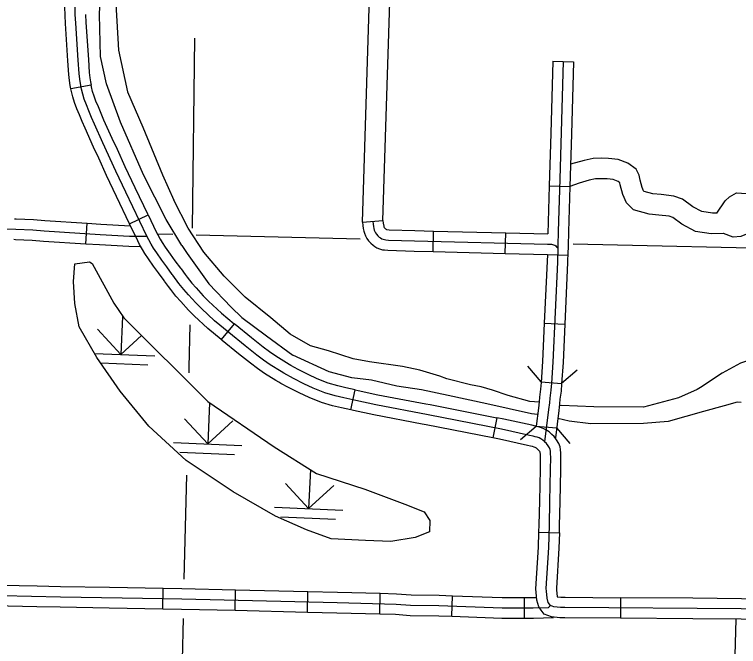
# Model space of a CAD drawing. Extents: x 1196286 to 1268366, y 2040822 to 2082115.
# Drawn here: x 1223766 to 1225749, y 2058695 to 2060426 of the extents above; entities that cross this region are included whole.
import ezdxf

# ---------------------------------------------------------------- set-up
doc = ezdxf.new("R2010")
doc.units = 0
for name, color, linetype in [('60', 7, 'Continuous'), ('61', 7, 'Continuous'), ('62', 7, 'Continuous'), ('Level 1', 7, 'Continuous'), ('Level 69', 7, 'Continuous'), ('Level 71', 7, 'Continuous'), ('Level 72', 7, 'Continuous'), ('Level 73', 7, 'Continuous'), ('Level 74', 7, 'Continuous'), ('Level 83', 7, 'Continuous')]:
    doc.layers.add(name, color=color, linetype=linetype)

msp = doc.modelspace()

# ---------------------------------------------------------------- linework, layer by layer
at = {"layer": '60'}
for points in [[(1224259.2, 2060361.4), (1224252.8, 2059840.8)], [(1224200.2, 2059823.7), (1224160.7, 2059824.8)], [(1224713, 2059811.3), (1224263.4, 2059822)], [(1225944.9, 2059782.2), (1225296.3, 2059797.5)], [(1224246.8, 2059576.2), (1224244.1, 2059459)], [(1224244.1, 2059459), (1224243.7, 2059444.6)], [(1224237.1, 2059164.1), (1224230.4, 2058879.5)], [(1224227.9, 2058772.2), (1224217.3, 2058319.1)]]:
    msp.add_lwpolyline(points, dxfattribs=at)
at = {"layer": '61'}
for p, q in [((1225230.9, 2059957), (1225287.2, 2059955.1)), ((1223961.4, 2059798.4), (1223965, 2059854.6)), ((1224719.3, 2059857.1), (1224775.3, 2059862.4)), ((1224912.4, 2059776.9), (1224913.7, 2059833.2)), ((1225110.3, 2059772.1), (1225111.7, 2059828.4)), ((1225225.6, 2059769.3), (1225281.9, 2059767.5)), ((1225217.2, 2059580.7), (1225273.4, 2059578.2)), ((1225208.6, 2059420.5), (1225264.6, 2059416)), ((1225194.9, 2059298.5), (1225251, 2059293.9)), ((1224172.9, 2058798.5), (1224173.9, 2058854.8)), ((1224370.7, 2058794.2), (1224372, 2058850.4)), ((1224568.6, 2058789.5), (1224569.9, 2058845.7)), ((1224766.5, 2058784.6), (1224767.9, 2058840.8)), ((1224964.1, 2058777.8), (1224966, 2058834)), ((1225162.9, 2058772.8), (1225163.1, 2058829.1))]:
    msp.add_line(p, q, dxfattribs=at)
for points in [[(1225259.7, 2059975.2), (1225255, 2059831.8), (1225254.3, 2059793.6), (1225254.1, 2059786.8)], [(1225230.9, 2059957), (1225226.7, 2059825.6)], [(1225287.2, 2059955.1), (1225283.1, 2059831.1), (1225282.4, 2059792.9), (1225282.2, 2059785.9), (1225281.9, 2059776.4)], [(1222776.1, 2059868.2), (1223008.9, 2059859.1), (1223178.6, 2059854.5), (1223513.3, 2059843.7), (1223633, 2059842.1), (1223769.6, 2059838.5), (1223816.4, 2059836.4), (1223847.5, 2059833.8), (1224000.8, 2059824.1), (1224081, 2059819.5), (1224106.9, 2059818.7), (1224129.2, 2059818.7)], [(1223766.3, 2059866.7), (1223770.6, 2059866.6), (1223818.2, 2059864.5), (1223849.6, 2059861.8), (1223965, 2059854.6)], [(1223965, 2059854.6), (1224002.5, 2059852.2), (1224084.2, 2059847.4)], [(1224719.3, 2059857.1), (1224720.2, 2059848.4), (1224721.3, 2059840.1), (1224722.9, 2059833.2), (1224724.8, 2059827), (1224727.3, 2059820.3), (1224730.9, 2059813.1), (1224735.8, 2059806.6), (1224741.8, 2059799.7), (1224748.2, 2059794.3), (1224753.4, 2059790.8), (1224759, 2059787.3), (1224765.9, 2059784.2), (1224774, 2059781.9), (1224780, 2059781.3), (1224788.7, 2059780.4), (1224860.6, 2059778.2), (1224912.4, 2059776.9)], [(1224747.3, 2059859.7), (1224748.1, 2059851.6), (1224749, 2059845.3), (1224750.1, 2059840.5), (1224751.5, 2059836), (1224753.1, 2059831.6), (1224754.9, 2059828), (1224757.7, 2059824.2), (1224761.6, 2059819.8), (1224765.3, 2059816.7), (1224768.7, 2059814.3), (1224772.2, 2059812.2), (1224775.5, 2059810.7), (1224779.3, 2059809.6), (1224782.9, 2059809.2), (1224790.5, 2059808.5), (1224861.4, 2059806.3), (1225226.3, 2059797.4), (1225233.7, 2059797.2), (1225237, 2059796.9), (1225239.7, 2059796.4), (1225242.2, 2059795.6), (1225245.6, 2059794.1), (1225248.7, 2059792.2), (1225251, 2059790.3), (1225252.9, 2059788.2), (1225254.1, 2059786.8)], [(1224775.3, 2059862.4), (1224776, 2059854.8), (1224776.6, 2059850.5), (1224777.3, 2059847.9), (1224778.1, 2059844.9), (1224778.9, 2059842.9), (1224779, 2059842.8), (1224779.6, 2059841.9), (1224781.3, 2059840), (1224782.3, 2059839.2), (1224784.1, 2059837.9), (1224785.1, 2059837.3), (1224785.8, 2059837.2), (1224792.4, 2059836.5), (1224862.2, 2059834.4), (1224913.7, 2059833.2)], [(1224913.7, 2059833.2), (1225111.7, 2059828.4)], [(1225111.7, 2059828.4), (1225226.7, 2059825.6)], [(1223764.9, 2059810.5), (1223768.7, 2059810.4), (1223814.5, 2059808.4), (1223845.4, 2059805.7), (1223961.4, 2059798.4)], [(1223961.4, 2059798.4), (1223999.1, 2059796.1), (1224079.8, 2059791.4), (1224111.8, 2059790.4)], [(1224912.4, 2059776.9), (1225110.3, 2059772.1)], [(1225254.1, 2059786.8), (1225252.9, 2059748.3), (1225240.7, 2059474.4), (1225236.4, 2059416.5)], [(1225281.9, 2059776.4), (1225281, 2059747.2), (1225273.4, 2059578.2)], [(1225110.3, 2059772.1), (1225225.6, 2059769.3)], [(1225225.6, 2059769.3), (1225217.2, 2059580.7)], [(1225217.2, 2059580.7), (1225212.6, 2059476.1), (1225208.4, 2059418.5), (1225207, 2059400.1), (1225205.1, 2059385.7)], [(1225273.4, 2059578.2), (1225268.7, 2059472.8), (1225264.5, 2059414.4), (1225263, 2059394.2), (1225260.8, 2059378.1)], [(1225236.4, 2059416.5), (1225235, 2059397.2), (1225232, 2059375.3), (1225231, 2059362.7), (1225228.9, 2059344.6), (1225218, 2059256.2)], [(1225205.1, 2059385.7), (1225204.1, 2059378.4), (1225203, 2059365.5), (1225201, 2059347.9), (1225194.9, 2059298.5)], [(1225260.8, 2059378.1), (1225260, 2059372.3), (1225259, 2059359.9), (1225256.8, 2059341.2), (1225247.6, 2059266.3)], [(1224173.9, 2058854.8), (1224224.8, 2058853.9), (1224372, 2058850.4)], [(1224372, 2058850.4), (1224569.9, 2058845.7)], [(1224569.9, 2058845.7), (1224650.5, 2058843.8), (1224767.9, 2058840.8)], [(1224173.4, 2058826.6), (1224224.3, 2058825.8), (1224649.8, 2058815.7), (1224811.1, 2058811.5), (1224851.1, 2058808.5), (1224928.7, 2058807.2), (1225101.5, 2058801.2), (1225186.9, 2058800.9), (1225228.2, 2058801.9), (1225234.2, 2058807.2)], [(1224767.9, 2058840.8), (1224812.5, 2058839.6), (1224852.4, 2058836.6), (1224929.5, 2058835.3), (1224966, 2058834)], [(1224966, 2058834), (1225102.1, 2058829.3), (1225163.1, 2058829.1)], [(1225163.1, 2058829.1), (1225196.4, 2058829)], [(1224172.9, 2058798.5), (1224223.7, 2058797.6), (1224370.7, 2058794.2)], [(1224370.7, 2058794.2), (1224568.6, 2058789.5)], [(1224568.6, 2058789.5), (1224649.1, 2058787.6), (1224766.5, 2058784.6)], [(1224766.5, 2058784.6), (1224809.6, 2058783.4), (1224849.8, 2058780.4), (1224928, 2058779.1), (1224964.1, 2058777.8)], [(1224964.1, 2058777.8), (1225101, 2058773), (1225162.9, 2058772.8)], [(1225162.9, 2058772.8), (1225187.2, 2058772.8), (1225242, 2058774.1)]]:
    msp.add_lwpolyline(points, dxfattribs=at)
at = {"layer": '62'}
for points in [[(1224225, 2059793.5), (1224181.4, 2059865.2), (1224120, 2059986.8), (1224056.2, 2060131.1), (1224018.4, 2060236.1), (1224002, 2060311), (1223999.1, 2060426.3), (1224003.8, 2060536.1), (1224006.2, 2060591.8), (1224019, 2060664.2), (1224019.9, 2060726.5), (1224014.8, 2060749), (1224010.3, 2060763.1), (1224010.7, 2060772.8), (1224020, 2060799.5), (1224041, 2060850.3), (1224073, 2060919.8), (1224116.3, 2060987.2), (1224117.8, 2061022.4), (1224132.4, 2061097.8)], [(1224050.2, 2060731.1), (1224050, 2060708), (1224050.3, 2060683.7), (1224040.2, 2060537), (1224044.1, 2060455.2), (1224051, 2060328.3), (1224076.1, 2060214.9), (1224118, 2060117.8), (1224171.6, 2059987.5), (1224202.4, 2059918)], [(1226273.1, 2060603.7), (1226214.7, 2060558), (1226148, 2060491.2), (1226090.7, 2060431.4), (1226068.2, 2060390.9), (1226059.1, 2060352.2), (1226031.1, 2060241.4), (1226013.7, 2060144.7), (1226009.6, 2060067.7), (1225995, 2059977.8), (1225978.7, 2059927.1), (1225952.2, 2059831.1), (1225953.5, 2059784.6), (1225950.4, 2059770.6), (1225936.3, 2059712.9), (1225917.1, 2059650.6), (1225901.5, 2059598.2), (1225876, 2059562.8), (1225836.3, 2059508.8), (1225791.3, 2059483.4), (1225754.2, 2059470.9), (1225704.1, 2059444), (1225645.2, 2059404.2), (1225635.9, 2059399.4)], [(1224950.6, 2059428.7), (1224930.9, 2059435.9), (1224876.1, 2059451.8), (1224828.4, 2059462.5), (1224738.9, 2059475.2), (1224693.6, 2059483.5), (1224626.6, 2059504.8), (1224576.6, 2059518.7), (1224521, 2059551.1), (1224468.2, 2059595.1), (1224397.8, 2059651.7), (1224340.1, 2059709.4), (1224284.5, 2059774.9), (1224241.5, 2059840.8), (1224202.4, 2059918)], [(1224224.7, 2059794), (1224239.1, 2059771.5), (1224298.4, 2059688.3), (1224360.1, 2059624.4), (1224388.9, 2059596.3), (1224456.4, 2059546.4), (1224528.1, 2059492.8)], [(1225198.8, 2059330.3), (1225182.3, 2059332.8), (1225121.2, 2059345.8), (1225060.1, 2059359.4), (1224953.7, 2059382.4), (1224880.7, 2059398.3), (1224813.4, 2059408.1), (1224743.8, 2059425.1), (1224690.4, 2059431.1), (1224627.9, 2059447.9), (1224528.1, 2059492.8)], [(1225202.9, 2059364.5), (1225177.5, 2059366.5), (1225118.1, 2059382.7), (1225075.1, 2059397.1), (1225044.6, 2059406.2), (1225014.7, 2059412.3), (1224950.6, 2059428.7)], [(1225635.9, 2059399.4), (1225584.4, 2059376.5), (1225489, 2059351.1), (1225353.2, 2059351.3), (1225263.2, 2059355.1), (1225258.4, 2059354.5)], [(1225756.5, 2059363.1), (1225745.2, 2059364.5), (1225709.9, 2059354.4), (1225653.4, 2059338.8), (1225556.6, 2059311.1), (1225489.1, 2059305.9), (1225344.7, 2059305.2)], [(1225344.7, 2059305.2), (1225285.6, 2059312.6), (1225254.2, 2059319.5)]]:
    msp.add_lwpolyline(points, dxfattribs=at)
at = {"layer": 'Level 1'}
msp.add_lwpolyline([(1225741.4, 2058770), (1225715.5, 2057808.2), (1225712.7, 2057702.6), (1225673.8, 2056306.9)], dxfattribs=at)
at = {"layer": 'Level 69'}
msp.add_line((1225240.8, 2060298.4), (1225297, 2060296.8), dxfattribs=at)
for points in [[(1225240.8, 2060298.4), (1225235.1, 2060100.5)], [(1225268.9, 2060297.6), (1225259.7, 2059975.2)], [(1225297, 2060296.8), (1225291.3, 2060098.9)], [(1225235.1, 2060100.5), (1225230.9, 2059957)], [(1225291.3, 2060098.9), (1225287.2, 2059955.1)], [(1223630.5, 2058865.4), (1223828.4, 2058861.1)], [(1223828.4, 2058861.1), (1223892.8, 2058859.7), (1224026.3, 2058857.4)], [(1222442.1, 2058859), (1222980.4, 2058848.6), (1223494.8, 2058840.2), (1223892.2, 2058831.6), (1224173.4, 2058826.6)], [(1224026.3, 2058857.4), (1224173.9, 2058854.8)], [(1223629.3, 2058809.1), (1223827.2, 2058804.9)], [(1223827.2, 2058804.9), (1223891.7, 2058803.5), (1224025.3, 2058801.1)], [(1224025.3, 2058801.1), (1224172.9, 2058798.5)]]:
    msp.add_lwpolyline(points, dxfattribs=at)
at = {"layer": 'Level 71'}
for p, q in [((1223976.3, 2060233.2), (1223921.1, 2060222.3)), ((1223921.1, 2060222.3), (1223921.1, 2060222.3)), ((1224081.5, 2059853.2), (1224132.2, 2059877.5)), ((1224368.1, 2059579.4), (1224332.3, 2059536.1)), ((1224332.3, 2059536.1), (1224332.3, 2059536.1)), ((1224687.4, 2059343.2), (1224699.6, 2059398.1)), ((1225087.4, 2059321.6), (1225076.5, 2059266.4)), ((1225076.5, 2059266.4), (1225076.5, 2059266.4)), ((1225202.3, 2059008.7), (1225258.5, 2059006.9)), ((1225202.3, 2059008.7), (1225202.3, 2059008.7)), ((1225426.2, 2058828.8), (1225425.7, 2058772.6))]:
    msp.add_line(p, q, dxfattribs=at)
for points in [[(1223904.7, 2060423.6), (1223904.7, 2060425.1), (1223904, 2060445.5), (1223903.5, 2060469.5), (1223903.7, 2060492.3), (1223904.9, 2060538.1), (1223908, 2060623.9)], [(1224129.2, 2059818.7), (1224071.2, 2059939.6), (1224044.1, 2059997.3), (1224008.6, 2060074.6), (1223985.4, 2060126), (1223977.6, 2060144.6), (1223970.1, 2060162.2), (1223963.1, 2060178.7), (1223957.5, 2060194.1), (1223953.3, 2060208.3), (1223949.9, 2060221.7), (1223946.8, 2060237), (1223945.1, 2060249), (1223943.2, 2060265), (1223940.7, 2060300.9), (1223933.9, 2060402.9), (1223932.8, 2060426.2), (1223932.2, 2060446.2)], [(1223921.1, 2060222.3), (1223919.1, 2060232.2), (1223917.2, 2060245.3), (1223915.2, 2060262.3), (1223912.6, 2060299), (1223905.9, 2060401.3), (1223904.7, 2060423.6)], [(1223960.9, 2060426.4), (1223962, 2060404.6), (1223968.7, 2060302.9), (1223971.2, 2060267.6), (1223973, 2060252.7), (1223974.6, 2060241.8), (1223976.3, 2060233.2)], [(1224048, 2060056.2), (1224034.2, 2060086.3), (1224011.2, 2060137.2), (1224003.5, 2060155.5), (1223996, 2060173.2), (1223989.3, 2060189), (1223984.2, 2060202.9), (1223980.4, 2060215.8), (1223977.3, 2060228), (1223976.3, 2060233.2)], [(1223996.9, 2060032.7), (1223983, 2060063), (1223959.6, 2060114.8), (1223951.7, 2060133.6), (1223944.2, 2060151.2), (1223937, 2060168.3), (1223930.8, 2060185.3), (1223926.2, 2060200.8), (1223922.4, 2060215.5), (1223921.1, 2060222.3)], [(1224132.2, 2059877.5), (1224096.6, 2059951.6), (1224069.6, 2060009.1), (1224048, 2060056.2)], [(1224081.5, 2059853.2), (1224045.8, 2059927.5), (1224018.6, 2059985.5), (1223996.9, 2060032.7)], [(1224132.2, 2059877.5), (1224154.4, 2059831.1), (1224158.8, 2059822.5), (1224165.1, 2059811.1), (1224170.9, 2059801.7), (1224179.4, 2059788.9), (1224192.7, 2059769.8), (1224205.8, 2059751.8), (1224221, 2059731.3), (1224222.4, 2059729.4), (1224233.6, 2059714.2)], [(1224188.2, 2059681), (1224177.2, 2059696), (1224175.9, 2059697.7), (1224160.5, 2059718.5), (1224146.8, 2059737.2), (1224132.9, 2059757.4), (1224123.6, 2059771.3), (1224116.5, 2059782.7), (1224109.1, 2059796.2), (1224104, 2059806.3), (1224081.5, 2059853.2)], [(1224198.4, 2059714.5), (1224183.1, 2059735.1), (1224169.7, 2059753.5), (1224156.2, 2059773.1), (1224147.2, 2059786.5), (1224140.8, 2059796.9), (1224133.9, 2059809.3), (1224129.2, 2059818.7)], [(1224496.4, 2059448.2), (1224466.8, 2059466.5), (1224448.6, 2059479.1), (1224429.7, 2059493.1), (1224397.7, 2059518.7), (1224353, 2059555.4), (1224314.5, 2059587.2), (1224278.2, 2059621), (1224262.7, 2059636.1), (1224242.5, 2059658.5), (1224229.9, 2059672.8), (1224216.5, 2059689.9), (1224199.8, 2059712.7), (1224198.4, 2059714.5)], [(1224233.6, 2059714.2), (1224238.9, 2059706.9), (1224251.6, 2059690.7), (1224263.5, 2059677.2), (1224283, 2059655.6), (1224297.6, 2059641.4), (1224333.1, 2059608.4), (1224368.1, 2059579.4)], [(1224332.3, 2059536.1), (1224296, 2059566.1), (1224258.8, 2059600.7), (1224242.5, 2059616.6), (1224221.5, 2059639.8), (1224208.3, 2059654.8), (1224194.1, 2059673), (1224188.2, 2059681)], [(1224522.7, 2059465.3), (1224518.3, 2059467.7), (1224511.2, 2059472.1), (1224482.2, 2059490), (1224465, 2059501.9), (1224446.9, 2059515.4), (1224415.4, 2059540.5), (1224370.9, 2059577.1), (1224368.1, 2059579.4)], [(1224496, 2059415.8), (1224490.1, 2059419), (1224481.6, 2059424.2), (1224451.4, 2059442.9), (1224432.1, 2059456.2), (1224412.5, 2059470.9), (1224380, 2059496.8), (1224335.2, 2059533.7), (1224332.3, 2059536.1)], [(1224699.6, 2059398.1), (1224674, 2059403.8), (1224651.8, 2059408.8), (1224625.5, 2059416.6), (1224595.3, 2059428.7), (1224570.7, 2059440.3), (1224543.1, 2059454.3), (1224522.7, 2059465.3)], [(1225218, 2059256.2), (1225217.8, 2059256.4), (1225213.2, 2059260.5), (1225207.7, 2059264), (1225202.9, 2059266.4), (1225198, 2059268.2), (1225192.3, 2059269.9), (1225186.4, 2059271.5), (1225176.9, 2059273.5), (1225100.3, 2059290.3), (1224899.2, 2059329.9), (1224756.1, 2059356.9), (1224701, 2059369), (1224667.8, 2059376.4), (1224644.7, 2059381.6), (1224616.2, 2059390), (1224584.1, 2059402.9), (1224558.3, 2059415), (1224530.1, 2059429.4), (1224504.2, 2059443.4), (1224496.4, 2059448.2)], [(1224687.4, 2059343.2), (1224661.7, 2059348.9), (1224637.6, 2059354.4), (1224607, 2059363.4), (1224572.9, 2059377.1), (1224546, 2059389.8), (1224517, 2059404.5), (1224496, 2059415.8)], [(1224699.6, 2059398.1), (1224707.1, 2059396.5), (1224761.7, 2059384.4), (1224892.9, 2059359.8)], [(1224892.9, 2059359.8), (1224904.5, 2059357.6), (1225087.4, 2059321.6)], [(1224882.5, 2059304.5), (1224750.5, 2059329.3), (1224695, 2059341.5), (1224687.4, 2059343.2)], [(1225262.7, 2059205.6), (1225262.7, 2059212.8), (1225262.6, 2059224.9), (1225261.6, 2059234.8), (1225260.2, 2059242.1), (1225256.9, 2059251.5), (1225250.8, 2059261.2), (1225244, 2059270.1), (1225237.9, 2059276.2), (1225236.9, 2059277.1), (1225230.1, 2059283), (1225221.6, 2059288.6), (1225214, 2059292.2), (1225207, 2059294.9), (1225199.9, 2059297), (1225193, 2059298.8), (1225182.9, 2059301), (1225106.1, 2059317.9), (1225087.4, 2059321.6)], [(1225076.5, 2059266.4), (1224893.9, 2059302.3), (1224882.5, 2059304.5)], [(1225206.4, 2059205.9), (1225206.4, 2059212.7), (1225206.4, 2059222), (1225205.9, 2059226.5), (1225205.8, 2059227.1), (1225204.6, 2059229.1), (1225201.6, 2059232.9), (1225198.7, 2059235.8), (1225196.2, 2059238), (1225193.9, 2059239.5), (1225191.7, 2059240.5), (1225189, 2059241.6), (1225184.7, 2059242.8), (1225179.8, 2059244.1), (1225170.9, 2059246.1), (1225094.6, 2059262.8), (1225076.5, 2059266.4)], [(1225261.2, 2058802), (1225243.3, 2058803.7), (1225234.2, 2058807.2), (1225227.7, 2058816), (1225224.9, 2058827.2), (1225222.9, 2058846.7), (1225221.8, 2058854.1), (1225229.1, 2058965.9), (1225231, 2059027.8), (1225232.7, 2059092.1), (1225234.4, 2059180.3), (1225234.6, 2059212.7), (1225234.5, 2059223.4), (1225233.8, 2059230.6), (1225233, 2059234.6), (1225231.4, 2059239.3), (1225227.7, 2059245.1), (1225222.8, 2059251.5), (1225218, 2059256.2)], [(1225202.3, 2059008.7), (1225202.9, 2059028.6), (1225204.6, 2059092.8), (1225206.3, 2059180.7), (1225206.4, 2059205.9)], [(1225258.5, 2059006.9), (1225259.1, 2059027), (1225260.8, 2059091.5), (1225262.5, 2059180), (1225262.7, 2059205.6)], [(1225208.2, 2058795.1), (1225201.8, 2058803.8), (1225197.1, 2058822.2), (1225194.9, 2058843.3), (1225193.5, 2058853.1), (1225201, 2058967.3), (1225202.3, 2059008.7)], [(1225258.5, 2059006.9), (1225257.2, 2058964.6), (1225250.1, 2058855.2), (1225250.8, 2058850.2), (1225252.7, 2058831)], [(1225252.7, 2058831), (1225262.6, 2058830.1), (1225273.9, 2058830), (1225426.2, 2058828.8)], [(1225624.1, 2058827.2), (1225426.2, 2058828.8)], [(1225822.3, 2058825.2), (1225756.8, 2058826.1), (1225624.1, 2058827.2)], [(1225966.3, 2058794), (1225912.2, 2058795.7), (1225756.4, 2058798), (1225273.8, 2058801.9), (1225261.2, 2058802)], [(1225425.7, 2058772.6), (1225273.6, 2058773.8), (1225259.7, 2058773.8), (1225236.8, 2058776.1), (1225216.4, 2058783.8), (1225208.2, 2058795.1)], [(1225623.7, 2058771), (1225425.7, 2058772.6)], [(1225821.5, 2058768.9), (1225756.1, 2058769.9), (1225623.7, 2058771)]]:
    msp.add_lwpolyline(points, dxfattribs=at)
at = {"layer": 'Level 72'}
for points in [[(1224719.3, 2059857.1), (1224755.9, 2061032.6), (1224812.1, 2061030.9)], [(1224775.3, 2059862.4), (1224812.1, 2061030.9)], [(1225689.7, 2059882.5), (1225677.8, 2059882.2), (1225648.7, 2059886.4), (1225623.8, 2059899.5), (1225595.3, 2059920.1), (1225571.9, 2059928.6), (1225536.9, 2059932.9), (1225514.2, 2059935), (1225491, 2059941.3), (1225489.2, 2059943.1), (1225485, 2059952.4), (1225479.8, 2059972.4), (1225477.1, 2059986.1), (1225468.3, 2060002.7), (1225446.1, 2060018.9), (1225419.3, 2060028.9), (1225393.1, 2060032.1), (1225373.7, 2060032.5), (1225351, 2060032), (1225326.1, 2060026.7), (1225288.9, 2060016.1)], [(1225708.7, 2059826.6), (1225674.4, 2059825.9), (1225631, 2059832.2), (1225594.1, 2059851.6), (1225568.7, 2059869.9), (1225558.7, 2059873.6), (1225530.9, 2059877), (1225504.1, 2059879.5), (1225461.7, 2059890.9), (1225442, 2059910.8), (1225431.8, 2059933.6), (1225424.9, 2059959.8), (1225423.8, 2059965.5), (1225419.1, 2059968.9), (1225405.9, 2059973.9), (1225389.2, 2059975.9), (1225373.8, 2059976.2), (1225357.4, 2059975.8), (1225339.6, 2059972.1), (1225312.6, 2059964.4), (1225287.2, 2059955.1)], [(1225689.7, 2059882.5), (1225712.5, 2059916.1), (1225724.2, 2059926.9), (1225743, 2059937.4), (1225770.4, 2059936.2), (1225785.2, 2059926.4), (1225798.3, 2059913.5), (1225803, 2059881.5), (1225798.3, 2059860.9), (1225791.9, 2059844.3), (1225775.7, 2059826.3), (1225755.7, 2059818.2), (1225734, 2059816.2), (1225707.9, 2059826.6)]]:
    msp.add_lwpolyline(points, dxfattribs=at)
at = {"layer": 'Level 73'}
for p, q in [((1224061.7, 2059599.5), (1224057.2, 2059495)), ((1224057.2, 2059495), (1223993.8, 2059564.1)), ((1224057.2, 2059495), (1224114.1, 2059547.2)), ((1223985.6, 2059498.1), (1224150.9, 2059491)), ((1224002.6, 2059471.8), (1224131.1, 2059466.3)), ((1224300.2, 2059362.4), (1224295.4, 2059250)), ((1224295.4, 2059250), (1224232, 2059319.1)), ((1224295.4, 2059250), (1224364.4, 2059313.4)), ((1224201.7, 2059254), (1224389, 2059246)), ((1224219.3, 2059227.7), (1224369.2, 2059221.3)), ((1224576.5, 2059179.7), (1224571.9, 2059072.9)), ((1224571.9, 2059072.9), (1224508.5, 2059141.9)), ((1224571.9, 2059072.9), (1224641, 2059136.3)), ((1224478.3, 2059076.9), (1224665.6, 2059068.9)), ((1224495.9, 2059050.5), (1224645.8, 2059044.1))]:
    msp.add_line(p, q, dxfattribs=at)
at = {"layer": 'Level 74'}
for points in [[(1223943.3, 2059571), (1223931.5, 2059635), (1223927.9, 2059695.4), (1223931.5, 2059743.2), (1223971.9, 2059749.2), (1223979.4, 2059744.2), (1224038.6, 2059635.8)], [(1224038.6, 2059635.8), (1224066.2, 2059595.1), (1224295.7, 2059365.9), (1224477.3, 2059242.2), (1224593.1, 2059169.3), (1224725.6, 2059126.5), (1224835, 2059084.8), (1224888.1, 2059064), (1224904.1, 2059040.1), (1224902.8, 2059009.3), (1224863.5, 2058994)], [(1224863.5, 2058994), (1224796.6, 2058982.9), (1224727.3, 2058985.9), (1224633.2, 2058989.9), (1224566.3, 2059014.4), (1224481.5, 2059052), (1224365.4, 2059118.8), (1224236.3, 2059204.7), (1224133.8, 2059298.7), (1224056, 2059394.7), (1223992, 2059487), (1223943.3, 2059571)]]:
    msp.add_lwpolyline(points, dxfattribs=at)
at = {"layer": 'Level 83'}
for points in [[(1225208.6, 2059420.5), (1225172.1, 2059463.3)], [(1225307.5, 2059452.4), (1225264.6, 2059416)], [(1225152, 2059262), (1225194.9, 2059298.5)], [(1225251, 2059293.9), (1225287.4, 2059251.1)]]:
    msp.add_lwpolyline(points, dxfattribs=at)

doc.saveas('drawing.dxf')
